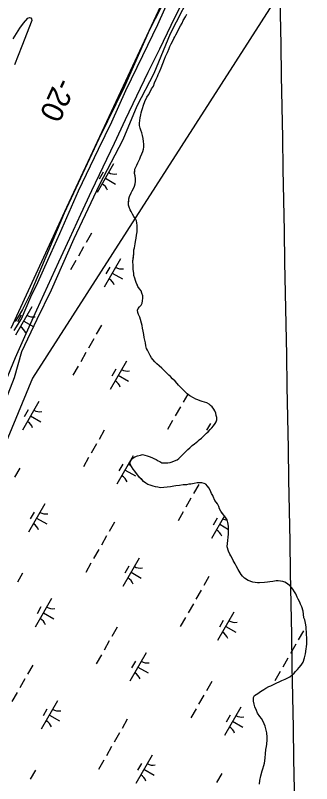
# Model space of a CAD drawing. Extents: x 3930721 to 3950824, y 220441 to 242861.
# Drawn here: x 3940403 to 3940855, y 226251 to 227422 of the extents above; entities that cross this region are included whole.
import ezdxf

# ---------------------------------------------------------------- set-up
doc = ezdxf.new("R2010")
doc.units = 0
for name, color, linetype in [('V-GRID-MAJR', 7, 'Continuous'), ('V-RIVR-EDGE', 7, 'Continuous'), ('V-RIVR-JETY', 7, 'Continuous'), ('V-RIVR-RANG', 7, 'Continuous'), ('V-RRAP-FSHR', 7, 'Continuous'), ('V-TOPO-MINR', 7, 'Continuous'), ('V-TOPO-SHOR', 7, 'Continuous'), ('V-UTIL-LINE', 7, 'Continuous'), ('V-WETL-SWMP', 7, 'Continuous')]:
    doc.layers.add(name, color=color, linetype=linetype)

msp = doc.modelspace()

# ---------------------------------------------------------------- linework, layer by layer
at = {"layer": 'V-GRID-MAJR'}
msp.add_spline([(3940914.4, 221486.3), (3940866.3, 224158.2), (3940756.9, 230218.1), (3940647.6, 236278.1), (3940604.7, 238656.8)], degree=3, dxfattribs=at)
at = {"layer": 'V-RIVR-EDGE'}
msp.add_lwpolyline([(3940649.4, 227491.5), (3940480.9, 227129.4), (3940395.9, 226945.2)], dxfattribs=at)
at = {"layer": 'V-RIVR-JETY'}
for points in [[(3940975.3, 228056.9), (3940948.8, 227998.4), (3940919.5, 227941.1), (3940876.7, 227859.2), (3940833.1, 227775.8), (3940803.3, 227722), (3940777.1, 227669.1), (3940746.6, 227615.3), (3940716.2, 227548.1), (3940676.2, 227467.1), (3940639.1, 227394.4), (3940613.8, 227333.6), (3940588, 227284.2), (3940566.5, 227232.8), (3940530.6, 227163.6), (3940492.1, 227081.5), (3940457.5, 227003.6), (3940435.5, 226958.6), (3940412, 226909.2)], [(3940400.7, 226941.7), (3940411.9, 226959.9), (3940426.1, 226993.1), (3940436.9, 227015.2), (3940452.3, 227049.2), (3940470.4, 227089.9), (3940498.8, 227155.1), (3940529.6, 227218.3), (3940549.7, 227260.2), (3940571.2, 227308), (3940597.4, 227361.3), (3940620.1, 227408.4), (3940641.6, 227456.9)], [(3940412, 226909.2), (3940400.6, 226869.8), (3940383.8, 226826.7), (3940356.8, 226769.8), (3940347.6, 226746.1), (3940340, 226723.6)]]:
    msp.add_lwpolyline(points, dxfattribs=at)
at = {"layer": 'V-RRAP-FSHR'}
msp.add_lwpolyline([(3940326.9, 226715.7), (3940342.1, 226752.6), (3940357.2, 226789.7), (3940372.3, 226826.7), (3940387.5, 226863.7), (3940403, 226900.6), (3940419.2, 226937.2), (3940435.5, 226973.7), (3940452.3, 227010.1), (3940469, 227046.4), (3940485.7, 227082.7), (3940502.4, 227119.3), (3940519.5, 227155.2), (3940536.6, 227191.4), (3940553.7, 227227.5), (3940570.8, 227263.7), (3940588, 227299.8), (3940605.5, 227335.7), (3940623.2, 227371.7), (3940640.5, 227407.7), (3940658.5, 227443.6)], dxfattribs=at)
at = {"layer": 'V-TOPO-MINR'}
msp.add_lwpolyline([(3940399.4, 227386.6), (3940404.2, 227395), (3940409.4, 227403.2), (3940415.2, 227410.8), (3940421.5, 227418.2), (3940424.1, 227419), (3940426.1, 227418.8), (3940427.2, 227417.1), (3940427.6, 227414.4), (3940412.5, 227375.7), (3940401.5, 227347.3)], dxfattribs=at)
at = {"layer": 'V-TOPO-SHOR'}
for points in [[(3940598.4, 227230.1), (3940597.7, 227234.6), (3940596.6, 227239.2), (3940595.9, 227243.4), (3940594.1, 227247.5), (3940593.3, 227250.7), (3940592.3, 227254.5), (3940591.9, 227258.3), (3940592.5, 227262.2), (3940593.2, 227266), (3940594.2, 227270.6), (3940594.9, 227273.8), (3940595.5, 227277.3), (3940596.5, 227280.4), (3940598.2, 227285.3), (3940600.3, 227291.3), (3940603.4, 227297.6), (3940605.8, 227301.1), (3940609.2, 227307.8), (3940610.6, 227310.6), (3940613.3, 227314.5), (3940615, 227319.4), (3940617.4, 227325.4), (3940619.5, 227329.2), (3940620.5, 227332.4), (3940622.5, 227336.6), (3940625.3, 227342.7), (3940627.5, 227348.9), (3940630.3, 227355.6), (3940632, 227359.9), (3940634.7, 227366.1), (3940637.5, 227371.9), (3940638.5, 227374.9), (3940640.5, 227378.9), (3940642.6, 227382.6), (3940644.3, 227387), (3940646, 227389.6), (3940647.7, 227392.9), (3940650.1, 227397.6), (3940652.9, 227403.1), (3940654.6, 227406.3), (3940657, 227410.4), (3940658.7, 227414.4), (3940662.1, 227420.3), (3940664.2, 227424.1)], [(3940657.5, 226852.5), (3940654.7, 226855.3), (3940651.5, 226858.7), (3940649.7, 226861.2), (3940646.5, 226864.6), (3940642.6, 226868.4), (3940639.5, 226871.9), (3940637, 226874), (3940633.5, 226877.4), (3940629.9, 226880.9), (3940626.1, 226884.7), (3940622.2, 226887.8), (3940618.6, 226891.3), (3940615.5, 226894), (3940612.3, 226897.8), (3940610.5, 226900.3), (3940608.4, 226903.7), (3940606.2, 226907.9), (3940604.5, 226911.7), (3940603, 226914.5), (3940601.9, 226918.4), (3940601.2, 226923.2), (3940600.1, 226927.1), (3940599.4, 226931.3), (3940598.6, 226935.8), (3940597.9, 226940.7), (3940596.8, 226945.6), (3940596, 226949.8), (3940595.3, 226952.9), (3940593.5, 226958.5), (3940592.4, 226962.3), (3940590.6, 226966.1), (3940589.5, 226969.6), (3940588.8, 226972.8), (3940590.2, 226975.6), (3940591.9, 226978), (3940594.7, 226980.5), (3940596, 226983.7), (3940596.7, 226987.2), (3940597, 226991.4), (3940597, 226994.9), (3940595.5, 226999), (3940594.5, 227002.5), (3940592, 227005.6), (3940589.8, 227008.8), (3940588.4, 227011.9), (3940587, 227015), (3940585.9, 227018.2), (3940584.8, 227021.6), (3940583.7, 227025.8), (3940583.3, 227029.3), (3940582.6, 227034.9), (3940582.2, 227041.2), (3940582.1, 227047.1), (3940582.8, 227053.4), (3940583.4, 227059.7), (3940583.7, 227065), (3940584.4, 227068.1), (3940585.3, 227074.1), (3940586, 227077.6), (3940587, 227082.5), (3940587.7, 227087.4), (3940588.3, 227092.6), (3940588.6, 227098.9), (3940588.6, 227102.1), (3940588.2, 227105.9), (3940587.4, 227109.1), (3940586, 227112.2), (3940583.5, 227115.7), (3940581.4, 227119.1), (3940579.6, 227123.3), (3940577.8, 227126.1), (3940576.4, 227129.9), (3940575.3, 227133), (3940575.3, 227136.2), (3940575.6, 227139.3), (3940575.9, 227142.5), (3940576.9, 227146.3), (3940579.3, 227152), (3940581, 227154.8), (3940582.7, 227158.6), (3940584.5, 227162.1), (3940585.5, 227165.7), (3940586.1, 227169.2), (3940586.1, 227173), (3940585.7, 227177.9), (3940584.6, 227181.4), (3940584.9, 227184.5), (3940585.2, 227187.7), (3940586.6, 227190.8), (3940588, 227194.3), (3940589.7, 227197.5), (3940591.1, 227200.7), (3940592.4, 227203.8), (3940593.8, 227206.6), (3940595.8, 227211.2), (3940597.2, 227214.7), (3940598.2, 227218.2), (3940598.9, 227221.4), (3940598.8, 227225.9), (3940598.4, 227230.1)], [(3940665.8, 226760.7), (3940668.9, 226763.1), (3940672.7, 226766.7), (3940676.2, 226769.2), (3940681, 226773.4), (3940683.4, 226775.2), (3940686.6, 226778), (3940691.1, 226782.2), (3940694.2, 226785.4), (3940696.9, 226787.5), (3940700.1, 226791.1), (3940702.5, 226793.5), (3940705.2, 226796.4), (3940707.7, 226799.9), (3940709, 226802.7), (3940710, 226805.9), (3940710, 226809.4), (3940709.3, 226812.5), (3940708.5, 226816), (3940707.1, 226819.5), (3940705.7, 226822.2), (3940703.2, 226825.4), (3940700.7, 226827.8), (3940698.3, 226829.5), (3940694.8, 226831.6), (3940691.2, 226832.9), (3940687.7, 226833.6), (3940684.6, 226834.6), (3940681.4, 226836), (3940678.3, 226837), (3940674.4, 226839.4), (3940669.1, 226842.5), (3940664.9, 226845.6), (3940661.4, 226848.7), (3940657.5, 226852.5)], [(3940704.5, 226688.8), (3940703.9, 226690.1), (3940702.1, 226693.6), (3940699.9, 226698.5), (3940697.8, 226701.9), (3940696, 226704.7), (3940693.6, 226707.5), (3940690.7, 226708.8), (3940687.2, 226709.5), (3940683.1, 226709.5), (3940679.9, 226709.4), (3940675.7, 226708.7), (3940670.5, 226707.6), (3940667.3, 226707.6), (3940663.9, 226706.8), (3940658.6, 226706.8), (3940653, 226705.7), (3940647.8, 226705.3), (3940644.7, 226704.5), (3940639.4, 226703.4), (3940634.5, 226703), (3940629, 226702.3), (3940624.4, 226702.2), (3940619.9, 226702.9), (3940616.4, 226703.5), (3940613.2, 226704.6), (3940608.6, 226706.3), (3940604.8, 226707.3), (3940602, 226709.3), (3940598.4, 226711.8), (3940596, 226714.2), (3940592.1, 226718), (3940589.6, 226721.1), (3940587.5, 226723.9), (3940585, 226727.3), (3940582.5, 226730.5), (3940580, 226734.3), (3940578.3, 226737.1), (3940577.5, 226740.6), (3940579.2, 226744.1), (3940582, 226747.2), (3940585.1, 226749.4), (3940589, 226750.8), (3940593.5, 226751.9), (3940596.6, 226752.6), (3940600.1, 226752), (3940603.6, 226751), (3940606.8, 226749.9), (3940610.7, 226748.2), (3940613.8, 226746.9), (3940617.3, 226745.1), (3940620.5, 226743.4), (3940623.3, 226742.1), (3940626.1, 226740.3), (3940630, 226740), (3940635.2, 226740.1), (3940639, 226740.8), (3940642.2, 226741.9), (3940645.7, 226743.3), (3940649.5, 226744.8), (3940652.3, 226746.6), (3940655, 226749.7), (3940658.8, 226753.3), (3940662.3, 226756.8), (3940665.8, 226760.7)], [(3940725.7, 226653.3), (3940723.8, 226656.3), (3940720.8, 226660.3), (3940718.5, 226663.3), (3940716.3, 226666.4), (3940714.2, 226670.2), (3940713, 226673.8), (3940711.2, 226677.5), (3940709.3, 226680.1), (3940707.1, 226682.7), (3940704.5, 226688.8)], [(3940828.1, 226419.5), (3940830.1, 226421.8), (3940833.5, 226425.2), (3940835.7, 226427.9), (3940838.9, 226431.7), (3940841.7, 226436), (3940844.1, 226442.7), (3940845.7, 226448.9), (3940846.5, 226456.4), (3940847.1, 226459.5), (3940847.5, 226464.1), (3940847.6, 226469.4), (3940847.6, 226472.6), (3940847, 226478.7), (3940847, 226481.9), (3940846.7, 226486.8), (3940846.3, 226490), (3940845.7, 226495.5), (3940844.4, 226500.5), (3940843.2, 226503.8), (3940842.4, 226509.4), (3940841.7, 226513.7), (3940839.7, 226520.5), (3940838, 226524.6), (3940836.6, 226527.8), (3940834.5, 226532.2), (3940832.9, 226535.5), (3940830.5, 226540.5), (3940828.8, 226543.3), (3940826, 226547.6), (3940823.9, 226550), (3940821.1, 226553.2), (3940818.2, 226555.6), (3940814.2, 226558), (3940810.7, 226559.2), (3940803.9, 226560.4), (3940800.6, 226560.2), (3940795.6, 226559.3), (3940790.9, 226558.7), (3940787.7, 226558.3), (3940783, 226557.9), (3940775.1, 226557.4), (3940772.1, 226557.4), (3940765, 226558.4), (3940758.1, 226560.6), (3940752.6, 226564.2), (3940749.4, 226567.4), (3940747.2, 226569.8), (3940742.9, 226577.7), (3940739.8, 226582.9), (3940738, 226586), (3940735.3, 226591.4), (3940733.5, 226594.8), (3940731.4, 226598.1), (3940730, 226600.9), (3940727.9, 226605.3), (3940726.1, 226612.2), (3940726.5, 226617.5), (3940726.9, 226621.1), (3940727.4, 226627.2), (3940727.8, 226631), (3940728.2, 226638.1), (3940728.1, 226643.6), (3940727.1, 226649.4), (3940725.7, 226653.3)], [(3940783.5, 226285.6), (3940783.8, 226290.2), (3940784.6, 226296.5), (3940785.2, 226303), (3940786.2, 226307.8), (3940786.4, 226311.3), (3940786.9, 226317.5), (3940787.1, 226322), (3940786.3, 226328.5), (3940785.6, 226332.7), (3940784, 226338.6), (3940781.1, 226345.8), (3940778.5, 226350.5), (3940776, 226353.5), (3940772.3, 226358.5), (3940770.5, 226362.4), (3940768.2, 226368.2), (3940767.2, 226371.9), (3940766.2, 226376.7), (3940766.1, 226382.4), (3940767.5, 226385.2), (3940772.6, 226388.5), (3940777, 226391.3), (3940781.9, 226394.4), (3940785.1, 226396.6), (3940789.5, 226399.1), (3940792.8, 226400.3), (3940797.6, 226402.6), (3940800.8, 226404.2), (3940806.1, 226406.7), (3940809.5, 226408.3), (3940814.4, 226410.1), (3940817.6, 226411.6), (3940821.4, 226413.8), (3940825, 226416.9), (3940828.1, 226419.5)], [(3940775.5, 226250.1), (3940775.7, 226255.6), (3940777.1, 226262.9), (3940779.5, 226270.4), (3940780.5, 226273.6), (3940781.9, 226278.7), (3940782.7, 226282.3), (3940783.5, 226285.6)]]:
    msp.add_lwpolyline(points, dxfattribs=at)
at = {"layer": 'V-UTIL-LINE'}
msp.add_lwpolyline([(3947453.8, 235874.4), (3945931.1, 235655.1), (3945509.1, 234777.7), (3940428.6, 226869.1), (3939084.6, 223621.7)], dxfattribs=at)
at = {"layer": 'V-WETL-SWMP'}
for p, q in [((3940552.5, 227195.9), (3940527.7, 227152.5)), ((3940536.4, 227183.2), (3940530.4, 227172.8)), ((3940540.1, 227174.2), (3940555.7, 227165.2)), ((3940518.7, 227090.2), (3940510.8, 227076.3)), ((3940506.8, 227069.3), (3940498.8, 227055.5)), ((3940494.9, 227048.5), (3940486.9, 227034.6)), ((3940563, 227051.3), (3940538.1, 227007.9)), ((3940546.8, 227038.7), (3940540.9, 227028.3)), ((3940550.6, 227029.6), (3940566.2, 227020.7)), ((3940427.8, 226978.1), (3940402.9, 226934.7)), ((3940411.6, 226965.5), (3940405.7, 226955)), ((3940415.4, 226956.4), (3940431, 226947.5)), ((3940534.2, 226949.9), (3940526.2, 226936.1)), ((3940522.2, 226929.1), (3940514.3, 226915.2)), ((3940510.3, 226908.3), (3940502.3, 226894.4)), ((3940572.1, 226895.4), (3940547.3, 226852.1)), ((3940498.4, 226887.5), (3940490.4, 226873.6)), ((3940556, 226882.8), (3940550, 226872.4)), ((3940559.7, 226873.8), (3940575.3, 226864.8)), ((3940665.7, 226845), (3940658.6, 226832.6)), ((3940438.3, 226833.6), (3940413.4, 226790.2)), ((3940654.6, 226825.6), (3940646.7, 226811.7)), ((3940422.1, 226820.9), (3940416.2, 226810.5)), ((3940425.8, 226811.9), (3940441.5, 226802.9)), ((3940642.7, 226804.8), (3940634.8, 226790.9)), ((3940700.3, 226800.1), (3940694.4, 226789.7)), ((3940538.3, 226789.7), (3940530.4, 226775.8)), ((3940526.4, 226768.9), (3940518.5, 226755)), ((3940514.5, 226748.1), (3940506.5, 226734.2)), ((3940582.6, 226750.9), (3940557.7, 226707.5)), ((3940409.4, 226732.2), (3940401.5, 226718.3)), ((3940566.5, 226738.2), (3940560.5, 226727.8)), ((3940570.2, 226729.2), (3940585.8, 226720.2)), ((3940682.7, 226707.1), (3940674.7, 226693.2)), ((3940670.7, 226686.2), (3940662.8, 226672.4)), ((3940447.4, 226677.7), (3940422.6, 226634.3)), ((3940431.3, 226665), (3940425.3, 226654.6)), ((3940658.8, 226665.4), (3940650.9, 226651.5)), ((3940721.7, 226659.1), (3940702.1, 226624.8)), ((3940435, 226656), (3940450.6, 226647)), ((3940553.8, 226649.5), (3940545.8, 226635.6)), ((3940710.8, 226655.6), (3940704.8, 226645.2)), ((3940714.5, 226646.5), (3940728.2, 226638.7)), ((3940541.8, 226628.7), (3940533.9, 226614.8)), ((3940529.9, 226607.9), (3940522, 226594)), ((3940591.7, 226595), (3940566.9, 226551.6)), ((3940518, 226587), (3940510, 226573.1)), ((3940575.6, 226582.4), (3940569.6, 226571.9)), ((3940413.6, 226572), (3940405.7, 226558.1)), ((3940579.3, 226573.3), (3940594.9, 226564.4)), ((3940698.1, 226566.8), (3940690.2, 226553)), ((3940686.2, 226546), (3940678.2, 226532.1)), ((3940457.9, 226533.1), (3940433, 226489.7)), ((3940441.7, 226520.5), (3940435.8, 226510.1)), ((3940674.3, 226525.2), (3940666.3, 226511.3)), ((3940445.5, 226511.4), (3940461.1, 226502.5)), ((3940736.1, 226512.3), (3940711.2, 226469)), ((3940662.3, 226504.4), (3940654.4, 226490.5)), ((3940719.9, 226499.7), (3940714, 226489.3)), ((3940558, 226489.3), (3940550, 226475.4)), ((3940723.7, 226490.7), (3940739.3, 226481.7)), ((3940842.5, 226484.2), (3940834.5, 226470.3)), ((3940546, 226468.5), (3940538.1, 226454.6)), ((3940830.5, 226463.4), (3940822.6, 226449.5)), ((3940534.1, 226447.6), (3940526.1, 226433.8)), ((3940602.2, 226450.5), (3940577.4, 226407.1)), ((3940586.1, 226437.8), (3940580.1, 226427.4)), ((3940818.6, 226442.5), (3940810.7, 226428.6)), ((3940429.1, 226431.7), (3940421.1, 226417.9)), ((3940589.8, 226428.8), (3940605.4, 226419.8)), ((3940806.7, 226421.7), (3940798.7, 226407.8)), ((3940417.1, 226410.9), (3940409.2, 226397)), ((3940702.3, 226406.6), (3940694.3, 226392.7)), ((3940405.2, 226390.1), (3940397.2, 226376.2)), ((3940467, 226377.2), (3940442.2, 226333.9)), ((3940690.4, 226385.8), (3940682.4, 226371.9)), ((3940746.6, 226367.8), (3940721.7, 226324.4)), ((3940450.9, 226364.6), (3940444.9, 226354.2)), ((3940454.6, 226355.5), (3940470.2, 226346.6)), ((3940678.4, 226365), (3940670.5, 226351.1)), ((3940730.4, 226355.1), (3940724.5, 226344.7)), ((3940573.4, 226349.1), (3940565.4, 226335.2)), ((3940734.1, 226346.1), (3940749.8, 226337.1)), ((3940561.5, 226328.2), (3940553.5, 226314.4)), ((3940549.5, 226307.4), (3940541.6, 226293.5)), ((3940537.6, 226286.6), (3940529.7, 226272.7)), ((3940611.4, 226294.6), (3940586.5, 226251.2)), ((3940433.2, 226271.5), (3940425.3, 226257.6)), ((3940595.2, 226281.9), (3940589.3, 226271.5)), ((3940598.9, 226272.9), (3940614.6, 226263.9)), ((3940717.7, 226266.4), (3940709.8, 226252.5))]:
    msp.add_line(p, q, dxfattribs=at)
for points in [[(3940657.5, 227498.7), (3940607.6, 227400.2), (3940569, 227314.2), (3940529.9, 227234), (3940477.2, 227120.8), (3940425.2, 226997.3), (3940413.6, 226973.8), (3940406.7, 226962.8), (3940402.1, 226955.8)], [(3940576.4, 227129.9), (3940575.3, 227133), (3940575.3, 227136.2), (3940575.9, 227142.5), (3940576.9, 227146.3), (3940579.3, 227152), (3940581, 227154.8), (3940582.7, 227158.6), (3940584.5, 227162.1), (3940585.5, 227165.7), (3940586.1, 227169.2), (3940586.1, 227173), (3940585.7, 227177.9), (3940584.6, 227181.4), (3940585.2, 227187.7), (3940586.6, 227190.8), (3940588, 227194.3), (3940589.7, 227197.5), (3940592.4, 227203.8), (3940593.8, 227206.6), (3940595.8, 227211.2), (3940597.2, 227214.7), (3940598.2, 227218.2), (3940598.9, 227221.4), (3940598.8, 227225.9), (3940598.4, 227230.1), (3940597.7, 227234.6), (3940596.6, 227239.2), (3940595.9, 227243.4), (3940594.1, 227247.5), (3940593.3, 227250.7), (3940592.3, 227254.5), (3940591.9, 227258.3), (3940593.2, 227266), (3940594.2, 227270.6), (3940594.9, 227273.8), (3940595.5, 227277.3), (3940596.5, 227280.4), (3940598.2, 227285.3), (3940600.3, 227291.3), (3940603.4, 227297.6), (3940605.8, 227301.1), (3940609.2, 227307.8), (3940610.6, 227310.6), (3940613.3, 227314.5), (3940615, 227319.4), (3940617.4, 227325.4), (3940619.5, 227329.2), (3940620.5, 227332.4), (3940622.5, 227336.6), (3940625.3, 227342.7), (3940627.5, 227348.9), (3940630.3, 227355.6), (3940632, 227359.9), (3940634.7, 227366.1), (3940637.4, 227371.9), (3940638.5, 227374.9), (3940640.5, 227378.9), (3940642.6, 227382.6), (3940644.3, 227387), (3940646, 227389.6), (3940647.7, 227392.9), (3940650.1, 227397.6), (3940652.9, 227403.1), (3940654.6, 227406.3), (3940657, 227410.4), (3940658.7, 227414.4), (3940662.1, 227420.3), (3940664.2, 227424.1)], [(3940665.8, 226760.7), (3940668.9, 226763.1), (3940672.7, 226766.7), (3940676.2, 226769.2), (3940681, 226773.4), (3940683.4, 226775.2), (3940686.6, 226778), (3940691.1, 226782.2), (3940694.2, 226785.4), (3940696.9, 226787.5), (3940700.1, 226791.1), (3940705.2, 226796.4), (3940707.7, 226799.9), (3940709, 226802.7), (3940710, 226805.9), (3940710, 226809.4), (3940709.3, 226812.5), (3940708.5, 226816), (3940707.1, 226819.5), (3940705.7, 226822.2), (3940703.2, 226825.4), (3940700.7, 226827.8), (3940698.3, 226829.5), (3940694.8, 226831.6), (3940691.2, 226832.9), (3940687.7, 226833.6), (3940684.6, 226834.6), (3940681.4, 226836), (3940678.3, 226837), (3940674.4, 226839.4), (3940669.1, 226842.5), (3940664.9, 226845.6), (3940661.4, 226848.7), (3940654.7, 226855.3), (3940651.5, 226858.7), (3940649.7, 226861.2), (3940646.5, 226864.6), (3940642.6, 226868.4), (3940639.5, 226871.9), (3940637, 226874), (3940626.1, 226884.7), (3940622.2, 226887.8), (3940618.6, 226891.3), (3940615.5, 226894), (3940612.3, 226897.8), (3940610.5, 226900.3), (3940608.4, 226903.7), (3940606.2, 226907.9), (3940604.5, 226911.7), (3940603, 226914.5), (3940601.9, 226918.4), (3940601.2, 226923.2), (3940600.1, 226927.1), (3940599.4, 226931.3), (3940598.6, 226935.8), (3940597.9, 226940.7), (3940596.8, 226945.6), (3940596, 226949.8), (3940595.3, 226952.9), (3940593.5, 226958.5), (3940592.4, 226962.3), (3940590.6, 226966.1), (3940589.5, 226969.6), (3940588.8, 226972.8), (3940590.2, 226975.6), (3940591.9, 226978), (3940594.7, 226980.5), (3940596, 226983.7), (3940596.7, 226987.2), (3940597, 226991.4), (3940597, 226994.9), (3940595.5, 226999), (3940594.5, 227002.5), (3940592, 227005.6), (3940589.8, 227008.8), (3940587, 227015), (3940585.9, 227018.2), (3940584.8, 227021.6), (3940583.7, 227025.8), (3940583.3, 227029.3), (3940582.6, 227034.9), (3940582.2, 227041.2), (3940582.1, 227047.1), (3940583.4, 227059.7), (3940583.7, 227065), (3940584.4, 227068.1), (3940585.3, 227074.1), (3940586, 227077.6), (3940587, 227082.5), (3940587.7, 227087.4), (3940588.3, 227092.6), (3940588.6, 227098.9), (3940588.6, 227102.1), (3940588.2, 227105.9), (3940587.4, 227109.1), (3940586, 227112.2), (3940583.5, 227115.7), (3940581.4, 227119.1), (3940579.6, 227123.3), (3940577.8, 227126.1), (3940576.4, 227129.9)], [(3940803.8, 226560.4), (3940800.6, 226560.2), (3940795.6, 226559.3), (3940790.9, 226558.7), (3940787.7, 226558.3), (3940783, 226557.9), (3940775.1, 226557.4), (3940772.1, 226557.4), (3940765, 226558.4), (3940758.1, 226560.6), (3940752.6, 226564.2), (3940749.4, 226567.4), (3940747.2, 226569.8), (3940742.9, 226577.7), (3940739.8, 226582.9), (3940738, 226586), (3940735.3, 226591.4), (3940733.5, 226594.8), (3940731.4, 226598.1), (3940730, 226600.9), (3940727.9, 226605.3), (3940726.1, 226612.2), (3940726.5, 226617.5), (3940726.9, 226621.1), (3940727.4, 226627.2), (3940727.8, 226631), (3940728.2, 226638.1), (3940728.1, 226643.6), (3940727.1, 226649.4), (3940725.7, 226653.3), (3940723.8, 226656.3), (3940720.8, 226660.3), (3940716.3, 226666.4), (3940714.2, 226670.2), (3940713, 226673.8), (3940711.2, 226677.5), (3940709.3, 226680.1), (3940707.1, 226682.7), (3940704.5, 226688.8), (3940703.9, 226690.1), (3940702.1, 226693.6), (3940699.9, 226698.5), (3940697.8, 226701.9), (3940696, 226704.7), (3940693.6, 226707.5), (3940690.7, 226708.8), (3940687.2, 226709.5), (3940679.9, 226709.4), (3940675.7, 226708.7), (3940670.5, 226707.6), (3940667.3, 226707.6), (3940663.9, 226706.8), (3940658.6, 226706.8), (3940653, 226705.7), (3940647.8, 226705.3), (3940644.7, 226704.5), (3940639.4, 226703.4), (3940634.5, 226703), (3940629, 226702.3), (3940624.4, 226702.2), (3940619.9, 226702.9), (3940616.4, 226703.5), (3940613.2, 226704.6), (3940608.6, 226706.3), (3940604.8, 226707.3), (3940602, 226709.3), (3940598.4, 226711.8), (3940592.1, 226718), (3940589.6, 226721.1), (3940587.5, 226723.9), (3940585, 226727.3), (3940582.5, 226730.5), (3940580, 226734.3), (3940578.3, 226737.1), (3940577.5, 226740.6), (3940579.2, 226744.1), (3940582, 226747.2), (3940585.1, 226749.4), (3940589, 226750.8), (3940593.5, 226751.9), (3940596.6, 226752.6), (3940600.1, 226752), (3940603.6, 226751), (3940606.8, 226749.9), (3940610.7, 226748.2), (3940613.8, 226746.9), (3940617.3, 226745.1), (3940620.5, 226743.4), (3940623.3, 226742.1), (3940626.1, 226740.3), (3940630, 226740), (3940635.2, 226740.1), (3940639, 226740.8), (3940642.2, 226741.9), (3940645.7, 226743.3), (3940649.5, 226744.8), (3940652.3, 226746.6), (3940655, 226749.7), (3940658.8, 226753.3), (3940662.3, 226756.8), (3940665.8, 226760.7)], [(3940775.5, 226250.1), (3940775.7, 226255.6), (3940777.1, 226262.9), (3940779.5, 226270.4), (3940780.5, 226273.6), (3940781.9, 226278.7), (3940782.7, 226282.3), (3940783.5, 226285.6), (3940783.8, 226290.2), (3940784.6, 226296.5), (3940785.2, 226303), (3940786.2, 226307.8), (3940786.3, 226311.3), (3940786.9, 226317.5), (3940787.1, 226322), (3940786.3, 226328.5), (3940785.6, 226332.7), (3940784, 226338.6), (3940781.1, 226345.8), (3940778.5, 226350.5), (3940776, 226353.5), (3940772.3, 226358.5), (3940770.5, 226362.4), (3940768.2, 226368.2), (3940767.2, 226371.9), (3940766.2, 226376.7), (3940766.1, 226382.4), (3940767.5, 226385.2), (3940772.6, 226388.5), (3940777, 226391.3), (3940781.9, 226394.4), (3940785.1, 226396.6), (3940789.5, 226399.1), (3940792.8, 226400.3), (3940797.6, 226402.6), (3940800.8, 226404.2), (3940806.1, 226406.7), (3940809.5, 226408.3), (3940814.4, 226410.1), (3940817.6, 226411.6), (3940821.4, 226413.8), (3940825, 226416.9), (3940828.1, 226419.5), (3940830.1, 226421.8), (3940833.5, 226425.2), (3940835.7, 226427.9), (3940838.9, 226431.7), (3940841.7, 226436), (3940844.1, 226442.7), (3940845.7, 226448.9), (3940846.5, 226456.4), (3940847.1, 226459.5), (3940847.5, 226464.1), (3940847.6, 226469.4), (3940847.6, 226472.6), (3940847, 226478.7), (3940847, 226481.9), (3940846.7, 226486.8), (3940846.3, 226490), (3940845.7, 226495.5), (3940844.4, 226500.5), (3940843.2, 226503.8), (3940841.7, 226513.7), (3940839.7, 226520.5), (3940838, 226524.6), (3940836.6, 226527.8), (3940834.5, 226532.2), (3940832.9, 226535.5), (3940830.5, 226540.5), (3940828.8, 226543.3), (3940826, 226547.6), (3940823.9, 226550), (3940821.1, 226553.2), (3940818.2, 226555.6), (3940814.2, 226558), (3940810.7, 226559.2), (3940803.8, 226560.4)]]:
    msp.add_lwpolyline(points, dxfattribs=at)
for centre, start, end in [((3940554, 227198), 239.4279, 280.9715), ((3940526.6, 227150.1), 19.4279, 60.9715), ((3940564.5, 227053.5), 239.4279, 280.9715), ((3940537, 227005.5), 19.4279, 60.9715), ((3940429.3, 226980.3), 239.4279, 280.9715), ((3940401.8, 226932.3), 19.4279, 60.9715), ((3940573.6, 226897.6), 239.4279, 280.9715), ((3940546.2, 226849.7), 19.4279, 60.9715), ((3940439.8, 226835.7), 239.4279, 280.9715), ((3940412.3, 226787.8), 19.4279, 60.9715), ((3940584.1, 226753), 239.4279, 252.4524), ((3940556.7, 226705.1), 19.4279, 60.9715), ((3940448.9, 226679.8), 239.4279, 280.9715), ((3940421.5, 226631.9), 19.4279, 60.9715), ((3940728.4, 226670.4), 239.4279, 261.2992), ((3940701, 226622.4), 19.4279, 60.9715), ((3940593.3, 226597.2), 239.4279, 280.9715), ((3940565.8, 226549.2), 19.4279, 60.9715), ((3940459.4, 226535.3), 239.4279, 280.9715), ((3940431.9, 226487.3), 19.4279, 60.9715), ((3940737.6, 226514.5), 239.4279, 280.9715), ((3940710.1, 226466.6), 19.4279, 60.9715), ((3940603.7, 226452.6), 239.4279, 280.9715), ((3940576.3, 226404.7), 19.4279, 60.9715), ((3940468.5, 226379.4), 239.4279, 280.9715), ((3940748.1, 226369.9), 239.4279, 280.9715), ((3940441.1, 226331.5), 19.4279, 60.9715), ((3940720.6, 226322), 19.4279, 60.9715), ((3940612.9, 226296.7), 239.4279, 280.9715), ((3940585.4, 226248.8), 19.4279, 60.9715)]:
    msp.add_arc(centre, 17.6, start, end, dxfattribs=at)

# ---------------------------------------------------------------- texts
at = {"layer": 'V-RIVR-RANG'}
msp.add_text('-20', height=33.5, rotation=245.3583, dxfattribs=at).set_placement((3940465.9, 227329.7))

doc.saveas('drawing.dxf')
